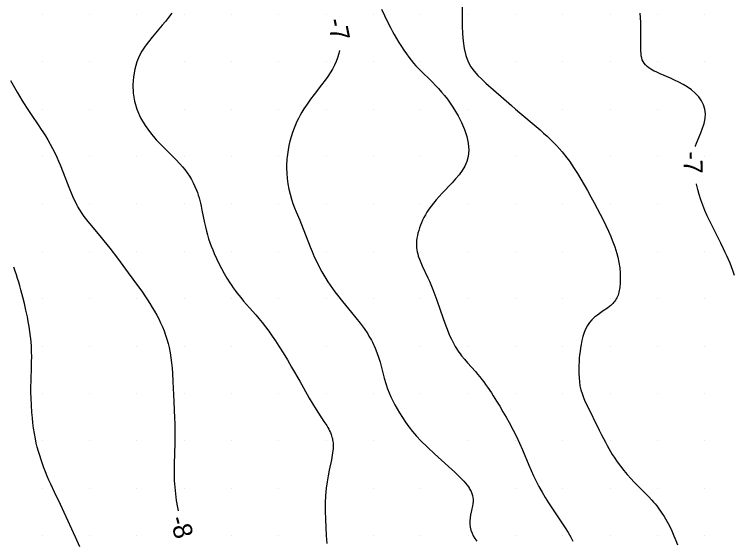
# Model space of a CAD drawing. Extents: x 2602990 to 2605851, y 618069 to 619180.
# Drawn here: x 2604562.1 to 2604638.1, y 618449.5 to 618505 of the extents above; entities that cross this region are included whole.
import ezdxf

# ---------------------------------------------------------------- set-up
doc = ezdxf.new("R2010")
doc.units = 0
for name, color, linetype in [('Default', 7, 'Continuous'), ('DTM Contours Major', 7, 'Continuous'), ('DTM Contours Minor', 7, 'Continuous'), ('DTM Contours Minor Text', 7, 'Continuous'), ('Exist DTM Scan Elevation Point', 7, 'Continuous')]:
    doc.layers.add(name, color=color, linetype=linetype)

# ---------------------------------------------------------------- blocks, each defined once
blk = doc.blocks.new('POINT_DISPLAY')
at = {"layer": 'Default'}
blk.add_line((0, 0), (0, 0), dxfattribs=at)

msp = doc.modelspace()

# ---------------------------------------------------------------- linework, layer by layer
at = {"layer": 'DTM Contours Major'}
msp.add_lwpolyline([(2604568.988, 618448.819), (2604568.525, 618449.82), (2604567.537, 618451.979), (2604566.925, 618453.276), (2604566.309, 618454.571), (2604565.915, 618455.426), (2604565.726, 618455.851), (2604565.543, 618456.277), (2604565.367, 618456.705), (2604565.197, 618457.136), (2604565.036, 618457.571), (2604564.886, 618458.002), (2604564.745, 618458.437), (2604564.615, 618458.876), (2604564.495, 618459.318), (2604564.386, 618459.763), (2604564.289, 618460.21), (2604564.185, 618460.769), (2604564.098, 618461.329), (2604564.026, 618461.887), (2604563.968, 618462.438), (2604563.92, 618462.98), (2604563.866, 618463.772), (2604563.83, 618464.541), (2604563.819, 618465.046), (2604563.819, 618465.601), (2604563.838, 618466.449), (2604563.881, 618467.778), (2604563.894, 618468.315), (2604563.898, 618468.859), (2604563.89, 618469.409), (2604563.867, 618469.961), (2604563.829, 618470.49), (2604563.775, 618471.018), (2604563.708, 618471.544), (2604563.629, 618472.064), (2604563.54, 618472.579), (2604563.443, 618473.085), (2604563.296, 618473.787), (2604563.139, 618474.473), (2604562.972, 618475.147), (2604562.761, 618475.949), (2604562.65, 618476.345), (2604562.535, 618476.738), (2604562.415, 618477.126), (2604562.29, 618477.51), (2604562.152, 618477.912), (2604562.008, 618478.308)], dxfattribs=at)
at = {"layer": 'DTM Contours Minor'}
for points in [[(2604600.848, 618505.565), (2604601.165, 618504.876), (2604601.487, 618504.204), (2604601.825, 618503.535), (2604602.001, 618503.203), (2604602.182, 618502.873), (2604602.425, 618502.449), (2604602.676, 618502.031), (2604602.934, 618501.624), (2604603.197, 618501.228), (2604603.463, 618500.847), (2604603.732, 618500.484), (2604603.976, 618500.173), (2604604.224, 618499.875), (2604604.479, 618499.587), (2604604.745, 618499.307), (2604605.164, 618498.887), (2604605.91, 618498.16), (2604606.223, 618497.847), (2604606.542, 618497.518), (2604606.867, 618497.169), (2604607.193, 618496.799), (2604607.497, 618496.435), (2604607.799, 618496.05), (2604608.096, 618495.644), (2604608.386, 618495.219), (2604608.665, 618494.773), (2604608.933, 618494.307), (2604609.289, 618493.603), (2604609.598, 618492.873), (2604609.84, 618492.132), (2604609.999, 618491.396), (2604610.059, 618490.68), (2604610, 618490), (2604609.856, 618489.476), (2604609.635, 618488.983), (2604609.353, 618488.516), (2604609.024, 618488.071), (2604608.665, 618487.643), (2604608.29, 618487.229), (2604607.258, 618486.13), (2604606.932, 618485.775), (2604606.621, 618485.425), (2604606.331, 618485.08), (2604606.081, 618484.759), (2604605.851, 618484.44), (2604605.641, 618484.121), (2604605.475, 618483.844), (2604605.324, 618483.567), (2604605.186, 618483.291), (2604605.063, 618483.015), (2604604.952, 618482.741), (2604604.854, 618482.469), (2604604.766, 618482.193), (2604604.692, 618481.921), (2604604.632, 618481.652), (2604604.585, 618481.388), (2604604.552, 618481.129), (2604604.534, 618480.877), (2604604.532, 618480.63), (2604604.544, 618480.389), (2604604.571, 618480.152), (2604604.61, 618479.935), (2604604.662, 618479.719), (2604604.726, 618479.501), (2604604.841, 618479.169), (2604604.978, 618478.828), (2604605.135, 618478.474), (2604605.738, 618477.197), (2604605.895, 618476.854), (2604606.05, 618476.502), (2604606.271, 618475.963), (2604606.482, 618475.408), (2604606.687, 618474.839), (2604607.352, 618472.905), (2604607.627, 618472.142), (2604607.77, 618471.769), (2604607.917, 618471.405), (2604608.07, 618471.051), (2604608.229, 618470.708), (2604608.394, 618470.377), (2604608.511, 618470.162), (2604608.631, 618469.954), (2604608.754, 618469.751), (2604608.882, 618469.553), (2604609.013, 618469.36), (2604609.149, 618469.172), (2604609.296, 618468.978), (2604609.603, 618468.599), (2604609.924, 618468.227), (2604610.756, 618467.295), (2604610.982, 618467.034), (2604611.207, 618466.763), (2604611.432, 618466.482), (2604611.634, 618466.216), (2604611.835, 618465.94), (2604612.036, 618465.654), (2604612.438, 618465.053), (2604612.641, 618464.738), (2604612.982, 618464.198), (2604613.325, 618463.639), (2604613.665, 618463.068), (2604613.998, 618462.491), (2604614.32, 618461.914), (2604614.744, 618461.118), (2604615.081, 618460.446), (2604615.402, 618459.764), (2604615.722, 618459.043), (2604616.397, 618457.442), (2604616.642, 618456.873), (2604616.899, 618456.3), (2604617.172, 618455.727), (2604617.464, 618455.16), (2604617.792, 618454.575), (2604618.136, 618454.003), (2604618.489, 618453.447), (2604618.843, 618452.91), (2604619.82, 618451.458), (2604620.229, 618450.826), (2604620.55, 618450.303), (2604620.824, 618449.825), (2604621.059, 618449.388)], [(2604609.35, 618506.132), (2604609.359, 618504.598), (2604609.369, 618503.781), (2604609.399, 618502.965), (2604609.463, 618502.165), (2604609.575, 618501.395), (2604609.749, 618500.668), (2604610, 618500), (2604610.283, 618499.482), (2604610.621, 618499.008), (2604611.004, 618498.567), (2604611.419, 618498.152), (2604611.856, 618497.752), (2604614.55, 618495.387), (2604615, 618495), (2604615.444, 618494.624), (2604617.176, 618493.167), (2604617.586, 618492.812), (2604617.961, 618492.479), (2604618.324, 618492.148), (2604618.673, 618491.818), (2604619.007, 618491.488), (2604619.328, 618491.157), (2604619.634, 618490.823), (2604619.903, 618490.513), (2604620.162, 618490.196), (2604620.414, 618489.87), (2604620.676, 618489.51), (2604620.936, 618489.133), (2604621.198, 618488.735), (2604621.54, 618488.195), (2604621.889, 618487.622), (2604622.242, 618487.023), (2604622.598, 618486.402), (2604622.953, 618485.765), (2604623.306, 618485.117), (2604623.623, 618484.521), (2604623.934, 618483.923), (2604624.235, 618483.326), (2604624.522, 618482.731), (2604624.795, 618482.14), (2604625.048, 618481.557), (2604625.198, 618481.191), (2604625.339, 618480.828), (2604625.469, 618480.468), (2604625.587, 618480.11), (2604625.693, 618479.752), (2604625.786, 618479.396), (2604625.907, 618478.818), (2604625.992, 618478.249), (2604626.042, 618477.694), (2604626.059, 618477.161), (2604626.046, 618476.659), (2604626.002, 618476.195), (2604625.976, 618476.019), (2604625.946, 618475.849), (2604625.909, 618475.687), (2604625.868, 618475.533), (2604625.82, 618475.385), (2604625.766, 618475.244), (2604625.703, 618475.105), (2604625.634, 618474.974), (2604625.557, 618474.848), (2604625.474, 618474.728), (2604625.383, 618474.614), (2604625.284, 618474.503), (2604625.179, 618474.398), (2604625.066, 618474.295), (2604624.947, 618474.196), (2604624.692, 618474.002), (2604624.259, 618473.703), (2604623.95, 618473.494), (2604623.641, 618473.273), (2604623.34, 618473.033), (2604623.057, 618472.77), (2604622.802, 618472.477), (2604622.582, 618472.153), (2604622.397, 618471.798), (2604622.24, 618471.416), (2604622.11, 618471.012), (2604622.002, 618470.59), (2604621.914, 618470.153), (2604621.854, 618469.798), (2604621.804, 618469.437), (2604621.763, 618469.072), (2604621.73, 618468.705), (2604621.705, 618468.336), (2604621.687, 618467.967), (2604621.675, 618467.525), (2604621.677, 618467.087), (2604621.696, 618466.651), (2604621.736, 618466.22), (2604621.801, 618465.794), (2604621.895, 618465.375), (2604622.015, 618464.974), (2604622.16, 618464.577), (2604622.327, 618464.182), (2604622.509, 618463.787), (2604623.825, 618461.109), (2604624.065, 618460.634), (2604624.48, 618459.837), (2604624.655, 618459.514), (2604624.835, 618459.195), (2604625.02, 618458.879), (2604625.211, 618458.565), (2604625.409, 618458.256), (2604625.731, 618457.784), (2604626.069, 618457.322), (2604626.421, 618456.873), (2604626.785, 618456.437), (2604627.156, 618456.018), (2604627.533, 618455.617), (2604628.044, 618455.103), (2604628.801, 618454.358), (2604629.046, 618454.107), (2604629.396, 618453.729), (2604629.567, 618453.534), (2604629.735, 618453.334), (2604629.9, 618453.129), (2604630.062, 618452.916), (2604630.377, 618452.471), (2604630.678, 618452.001), (2604630.965, 618451.511), (2604631.235, 618451.006), (2604631.487, 618450.488), (2604631.72, 618449.963), (2604631.915, 618449.483), (2604632.094, 618449.004)], [(2604578.69, 618505.124), (2604578.362, 618504.692), (2604578.029, 618504.271), (2604577.693, 618503.86), (2604576.623, 618502.594), (2604576.239, 618502.123), (2604575.876, 618501.639), (2604575.542, 618501.13), (2604575.247, 618500.587), (2604575, 618500), (2604574.778, 618499.237), (2604574.639, 618498.418), (2604574.588, 618497.564), (2604574.629, 618496.696), (2604574.765, 618495.834), (2604575, 618495), (2604575.389, 618494.103), (2604575.882, 618493.268), (2604576.448, 618492.493), (2604577.057, 618491.776), (2604577.678, 618491.117), (2604579.106, 618489.688), (2604579.542, 618489.228), (2604579.809, 618488.928), (2604580.056, 618488.627), (2604580.315, 618488.284), (2604580.551, 618487.934), (2604580.766, 618487.579), (2604580.961, 618487.217), (2604581.137, 618486.847), (2604581.293, 618486.47), (2604581.393, 618486.198), (2604581.485, 618485.922), (2604581.57, 618485.641), (2604581.648, 618485.356), (2604581.721, 618485.065), (2604581.789, 618484.77), (2604581.88, 618484.343), (2604582.146, 618483.016), (2604582.247, 618482.565), (2604582.359, 618482.111), (2604582.468, 618481.722), (2604582.588, 618481.332), (2604582.719, 618480.942), (2604582.861, 618480.552), (2604583.014, 618480.161), (2604583.177, 618479.77), (2604583.414, 618479.238), (2604583.668, 618478.709), (2604583.938, 618478.186), (2604584.221, 618477.672), (2604584.517, 618477.171), (2604584.823, 618476.687), (2604585.006, 618476.411), (2604585.193, 618476.143), (2604585.384, 618475.879), (2604585.578, 618475.62), (2604585.777, 618475.366), (2604585.98, 618475.114), (2604586.283, 618474.752), (2604586.911, 618474.033), (2604587.556, 618473.296), (2604587.881, 618472.913), (2604588.234, 618472.478), (2604588.586, 618472.026), (2604588.938, 618471.553), (2604589.29, 618471.059), (2604589.644, 618470.542), (2604590, 618470), (2604590.453, 618469.28), (2604590.906, 618468.533), (2604591.353, 618467.773), (2604592.212, 618466.275), (2604593.215, 618464.51), (2604593.591, 618463.873), (2604593.774, 618463.574), (2604594.192, 618462.922), (2604594.765, 618462.052), (2604595.052, 618461.595), (2604595.161, 618461.408), (2604595.262, 618461.224), (2604595.355, 618461.041), (2604595.439, 618460.859), (2604595.513, 618460.677), (2604595.565, 618460.533), (2604595.61, 618460.387), (2604595.649, 618460.239), (2604595.681, 618460.089), (2604595.706, 618459.935), (2604595.723, 618459.776), (2604595.734, 618459.582), (2604595.734, 618459.38), (2604595.724, 618459.169), (2604595.705, 618458.95), (2604595.677, 618458.721), (2604595.641, 618458.481), (2604595.55, 618457.994), (2604595.319, 618456.904), (2604595.199, 618456.304), (2604595.089, 618455.669), (2604595, 618455), (2604594.934, 618454.22), (2604594.901, 618453.408), (2604594.896, 618452.572), (2604594.914, 618451.72), (2604594.951, 618450.86), (2604595, 618450), (2604595.059, 618449.145)], [(2604633.983, 618491.047), (2604634.011, 618491.129), (2604634.12, 618491.416), (2604634.562, 618492.496), (2604634.746, 618492.991), (2604634.902, 618493.496), (2604635.009, 618494.004), (2604635.048, 618494.508), (2604635, 618495), (2604634.86, 618495.453), (2604634.635, 618495.886), (2604634.338, 618496.296), (2604633.979, 618496.679), (2604633.572, 618497.033), (2604633.127, 618497.354), (2604632.693, 618497.621), (2604632.246, 618497.861), (2604631.793, 618498.078), (2604631.344, 618498.277), (2604630.26, 618498.734), (2604629.832, 618498.927), (2604629.635, 618499.024), (2604629.45, 618499.123), (2604629.277, 618499.225), (2604629.069, 618499.366), (2604628.884, 618499.515), (2604628.723, 618499.674), (2604628.585, 618499.843), (2604628.471, 618500.024), (2604628.382, 618500.219), (2604628.317, 618500.426), (2604628.272, 618500.647), (2604628.244, 618500.884), (2604628.229, 618501.135), (2604628.224, 618501.403), (2604628.24, 618503.091), (2604628.235, 618503.605), (2604628.22, 618504.134), (2604628.189, 618504.673), (2604628.147, 618505.143)], [(2604596.398, 618501.182), (2604596.343, 618500.893), (2604596.208, 618500.425), (2604596.055, 618500.026), (2604595.87, 618499.631), (2604595.656, 618499.238), (2604595.419, 618498.847), (2604595.16, 618498.457), (2604594.885, 618498.068), (2604594.509, 618497.565), (2604593.731, 618496.558), (2604593.347, 618496.052), (2604592.981, 618495.545), (2604592.641, 618495.036), (2604592.438, 618494.703), (2604592.249, 618494.369), (2604592.075, 618494.033), (2604591.913, 618493.696), (2604591.763, 618493.356), (2604591.623, 618493.014), (2604591.455, 618492.557), (2604591.304, 618492.095), (2604591.173, 618491.631), (2604591.061, 618491.163), (2604590.969, 618490.693), (2604590.898, 618490.221), (2604590.87, 618489.983), (2604590.848, 618489.745), (2604590.831, 618489.506), (2604590.82, 618489.266), (2604590.814, 618489.025), (2604590.813, 618488.782), (2604590.832, 618488.234), (2604590.877, 618487.68), (2604590.95, 618487.125), (2604591.05, 618486.572), (2604591.179, 618486.024), (2604591.335, 618485.485), (2604591.489, 618485.037), (2604591.658, 618484.596), (2604591.838, 618484.158), (2604592.212, 618483.282), (2604592.397, 618482.839), (2604592.582, 618482.372), (2604593.125, 618480.941), (2604593.312, 618480.457), (2604593.51, 618479.971), (2604593.744, 618479.43), (2604593.995, 618478.89), (2604594.263, 618478.354), (2604594.549, 618477.823), (2604594.852, 618477.3), (2604595.175, 618476.787), (2604595.415, 618476.429), (2604595.665, 618476.075), (2604595.922, 618475.725), (2604596.188, 618475.378), (2604596.737, 618474.685), (2604597.676, 618473.539), (2604598.139, 618472.966), (2604598.585, 618472.397), (2604599.002, 618471.834), (2604599.38, 618471.279), (2604599.519, 618471.057), (2604599.651, 618470.836), (2604599.775, 618470.616), (2604599.891, 618470.395), (2604600, 618470.175), (2604600.103, 618469.953), (2604600.257, 618469.586), (2604600.396, 618469.213), (2604600.523, 618468.832), (2604600.682, 618468.294), (2604601.132, 618466.616), (2604601.298, 618466.052), (2604601.485, 618465.495), (2604601.653, 618465.059), (2604601.839, 618464.629), (2604602.042, 618464.204), (2604602.261, 618463.782), (2604602.497, 618463.36), (2604602.748, 618462.938), (2604603.052, 618462.458), (2604603.38, 618461.974), (2604603.734, 618461.487), (2604604.12, 618460.996), (2604604.541, 618460.5), (2604605, 618460), (2604605.689, 618459.311), (2604606.424, 618458.624), (2604607.906, 618457.293), (2604608.588, 618456.67), (2604609.187, 618456.091), (2604609.522, 618455.738), (2604609.717, 618455.514), (2604609.879, 618455.311), (2604610.013, 618455.126), (2604610.129, 618454.946), (2604610.181, 618454.857), (2604610.292, 618454.638), (2604610.379, 618454.423), (2604610.442, 618454.21), (2604610.483, 618454), (2604610.503, 618453.789), (2604610.504, 618453.578), (2604610.485, 618453.353), (2604610.451, 618453.125), (2604610.355, 618452.656), (2604610.255, 618452.168), (2604610.209, 618451.861), (2604610.181, 618451.545), (2604610.18, 618451.223), (2604610.211, 618450.896), (2604610.282, 618450.565), (2604610.398, 618450.232), (2604610.534, 618449.952), (2604610.706, 618449.671), (2604610.911, 618449.39)], [(2604561.672, 618498.015), (2604562.36, 618496.787), (2604562.6, 618496.372), (2604562.844, 618495.96), (2604563.094, 618495.555), (2604563.416, 618495.059), (2604563.911, 618494.332), (2604564.581, 618493.36), (2604564.916, 618492.857), (2604565.083, 618492.599), (2604565.344, 618492.181), (2604565.602, 618491.749), (2604565.853, 618491.307), (2604566.097, 618490.855), (2604566.332, 618490.396), (2604566.554, 618489.931), (2604566.734, 618489.53), (2604566.906, 618489.128), (2604567.228, 618488.326), (2604567.833, 618486.755), (2604568.134, 618486.011), (2604568.287, 618485.657), (2604568.443, 618485.316), (2604568.659, 618484.883), (2604568.771, 618484.675), (2604568.886, 618484.473), (2604569.006, 618484.276), (2604569.129, 618484.084), (2604569.265, 618483.885), (2604569.407, 618483.689), (2604569.703, 618483.306), (2604570.017, 618482.925), (2604571.104, 618481.647), (2604571.535, 618481.119), (2604572.159, 618480.321), (2604572.961, 618479.264), (2604574.105, 618477.73), (2604575.086, 618476.389), (2604575.518, 618475.784), (2604575.934, 618475.181), (2604576.135, 618474.88), (2604576.391, 618474.483), (2604576.637, 618474.083), (2604576.874, 618473.68), (2604577.099, 618473.272), (2604577.314, 618472.859), (2604577.516, 618472.441), (2604577.703, 618472.021), (2604577.876, 618471.596), (2604578.035, 618471.163), (2604578.179, 618470.725), (2604578.307, 618470.28), (2604578.417, 618469.828), (2604578.523, 618469.297), (2604578.608, 618468.759), (2604578.675, 618468.217), (2604578.727, 618467.672), (2604578.767, 618467.126), (2604578.815, 618466.269), (2604578.91, 618464.128), (2604578.991, 618462.392), (2604579.011, 618461.817), (2604579.027, 618460.995), (2604579.026, 618460.243), (2604579.016, 618459.74), (2604578.942, 618457.562), (2604578.933, 618457.003), (2604578.936, 618456.436), (2604578.945, 618456.107), (2604578.958, 618455.774), (2604578.978, 618455.438), (2604579.004, 618455.098), (2604579.036, 618454.754), (2604579.074, 618454.404), (2604579.171, 618453.681), (2604579.293, 618452.943), (2604579.363, 618452.589)], [(2604638.13, 618477.461), (2604637.952, 618477.958), (2604637.802, 618478.347), (2604637.646, 618478.734), (2604637.483, 618479.119), (2604637.313, 618479.504), (2604637.136, 618479.888), (2604636.954, 618480.274), (2604636.67, 618480.854), (2604635.794, 618482.6), (2604635.513, 618483.178), (2604635.246, 618483.751), (2604634.999, 618484.317), (2604634.773, 618484.879), (2604634.669, 618485.159), (2604634.57, 618485.439), (2604634.392, 618485.99), (2604634.237, 618486.536), (2604634.102, 618487.072), (2604634.093, 618487.112)]]:
    msp.add_lwpolyline(points, dxfattribs=at)

# ---------------------------------------------------------------- block references
at = {"layer": 'Exist DTM Scan Elevation Point', "xscale": 1.3123333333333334, "yscale": 1.3123333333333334}
for p in [(2604565, 618505), (2604570, 618505), (2604575, 618505), (2604580, 618505), (2604585, 618505), (2604590, 618505), (2604595, 618505), (2604600, 618505), (2604605, 618505), (2604610, 618505), (2604615, 618505), (2604620, 618505), (2604625, 618505), (2604630, 618505), (2604635, 618505), (2604565, 618500), (2604570, 618500), (2604575, 618500), (2604580, 618500), (2604585, 618500), (2604590, 618500), (2604595, 618500), (2604600, 618500), (2604605, 618500), (2604610, 618500), (2604615, 618500), (2604620, 618500), (2604625, 618500), (2604630, 618500), (2604635, 618500), (2604565, 618495), (2604570, 618495), (2604575, 618495), (2604580, 618495), (2604585, 618495), (2604590, 618495), (2604595, 618495), (2604600, 618495), (2604605, 618495), (2604610, 618495), (2604615, 618495), (2604620, 618495), (2604625, 618495), (2604630, 618495), (2604635, 618495), (2604565, 618490), (2604570, 618490), (2604575, 618490), (2604580, 618490), (2604585, 618490), (2604590, 618490), (2604595, 618490), (2604600, 618490), (2604605, 618490), (2604610, 618490), (2604615, 618490), (2604620, 618490), (2604625, 618490), (2604630, 618490), (2604635, 618490), (2604565, 618485), (2604570, 618485), (2604575, 618485), (2604580, 618485), (2604585, 618485), (2604590, 618485), (2604595, 618485), (2604600, 618485), (2604605, 618485), (2604610, 618485), (2604615, 618485), (2604620, 618485), (2604625, 618485), (2604630, 618485), (2604635, 618485), (2604565, 618480), (2604570, 618480), (2604575, 618480), (2604580, 618480), (2604585, 618480), (2604590, 618480), (2604595, 618480), (2604600, 618480), (2604605, 618480), (2604610, 618480), (2604615, 618480), (2604620, 618480), (2604625, 618480), (2604630, 618480), (2604635, 618480), (2604565, 618475), (2604570, 618475), (2604575, 618475), (2604580, 618475), (2604585, 618475), (2604590, 618475), (2604595, 618475), (2604600, 618475), (2604605, 618475), (2604610, 618475), (2604615, 618475), (2604620, 618475), (2604625, 618475), (2604630, 618475), (2604635, 618475), (2604565, 618470), (2604570, 618470), (2604575, 618470), (2604580, 618470), (2604585, 618470), (2604590, 618470), (2604595, 618470), (2604600, 618470), (2604605, 618470), (2604610, 618470), (2604615, 618470), (2604620, 618470), (2604625, 618470), (2604630, 618470), (2604635, 618470), (2604565, 618465), (2604570, 618465), (2604575, 618465), (2604580, 618465), (2604585, 618465), (2604590, 618465), (2604595, 618465), (2604600, 618465), (2604605, 618465), (2604610, 618465), (2604615, 618465), (2604620, 618465), (2604625, 618465), (2604630, 618465), (2604635, 618465), (2604565, 618460), (2604570, 618460), (2604575, 618460), (2604580, 618460), (2604585, 618460), (2604590, 618460), (2604595, 618460), (2604600, 618460), (2604605, 618460), (2604610, 618460), (2604615, 618460), (2604620, 618460), (2604625, 618460), (2604630, 618460), (2604635, 618460), (2604565, 618455), (2604570, 618455), (2604575, 618455), (2604580, 618455), (2604585, 618455), (2604590, 618455), (2604595, 618455), (2604600, 618455), (2604605, 618455), (2604610, 618455), (2604615, 618455), (2604620, 618455), (2604625, 618455), (2604630, 618455), (2604635, 618455), (2604565, 618450), (2604570, 618450), (2604575, 618450), (2604580, 618450), (2604585, 618450), (2604590, 618450), (2604595, 618450), (2604600, 618450), (2604605, 618450), (2604610, 618450), (2604615, 618450), (2604620, 618450), (2604625, 618450), (2604630, 618450), (2604635, 618450)]:
    msp.add_blockref('POINT_DISPLAY', p, dxfattribs=at)

# ---------------------------------------------------------------- texts
at = {"layer": 'DTM Contours Minor Text'}
for s, rotation, p in [('-7', 281.37428, (2604595.114, 618504.416)), ('-7', 271.60599, (2604632.707, 618490.525)), ('-8', 285.27516, (2604578.464, 618451.798))]:
    msp.add_text(s, height=2, rotation=rotation, dxfattribs=at).set_placement(p)

doc.saveas('drawing.dxf')
